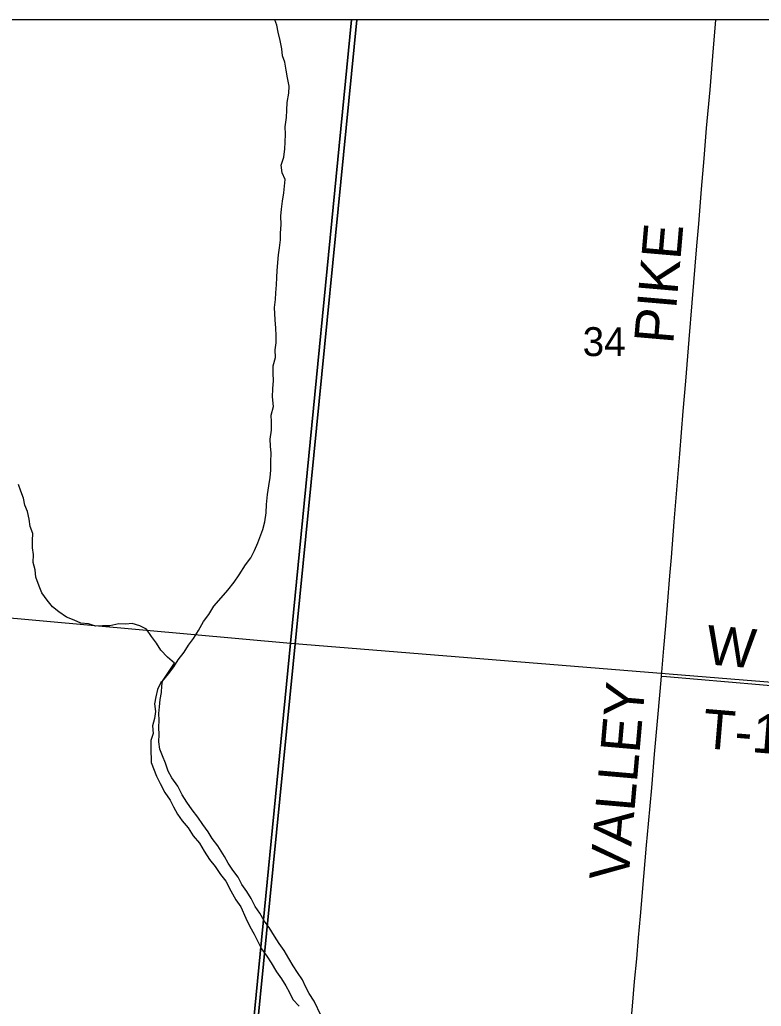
# Model space of a CAD drawing. Extents: x 0 to 1067, y 0 to 440.
# Drawn here: x 799.575 to 800.649, y 356.173 to 357.602 of the extents above; entities that cross this region are included whole.
import ezdxf

# ---------------------------------------------------------------- set-up
doc = ezdxf.new("R2010")
doc.units = 0
for name, color, linetype in [('GM_X_County_Road', 7, 'Continuous'), ('GM_X_County_Road_Text', 7, 'Continuous'), ('GM_X_Major_River', 7, 'Continuous'), ('GM_X_Minor_River', 7, 'Continuous'), ('GM_X_Section', 7, 'Continuous'), ('GM_X_Section_Text', 7, 'Continuous'), ('GM_X_Township_Road', 7, 'Continuous'), ('GM_X_Township_Road_Text', 7, 'Continuous'), ('GM_X_US_Shield', 7, 'Continuous')]:
    doc.layers.add(name, color=color, linetype=linetype)

msp = doc.modelspace()

# ---------------------------------------------------------------- linework, layer by layer
at = {"layer": 'GM_X_County_Road'}
for points in [[(800.5047, 356.6515), (800.5081, 356.6921), (800.5109, 356.7243), (800.5133, 356.754), (800.5169, 356.7967), (800.5191, 356.8234), (800.5231, 356.8748), (800.5312, 356.9734), (800.5363, 357.0349), (800.5401, 357.0786), (800.545, 357.1387), (800.5493, 357.1921), (800.556, 357.2748), (800.5588, 357.3067), (800.5629, 357.3565), (800.5666, 357.4012), (800.5702, 357.4451), (800.5753, 357.5008), (800.5789, 357.5492), (800.5834, 357.6021)], [(800.4588, 356.1306), (800.4626, 356.1733), (800.4659, 356.2092), (800.4689, 356.242), (800.4715, 356.273), (800.4743, 356.3039), (800.4792, 356.3612), (800.4833, 356.4067), (800.4862, 356.4376), (800.4906, 356.4896), (800.4948, 356.5385), (800.499, 356.5862), (800.5028, 356.6289), (800.5047, 356.6515)]]:
    msp.add_lwpolyline(points, dxfattribs=at)
at = {"layer": 'GM_X_Major_River'}
for points in [[(799.7823, 356.6441), (799.7909, 356.6547), (799.7987, 356.6648), (799.8047, 356.6748), (799.8134, 356.686), (799.8198, 356.696), (799.8269, 356.7057), (799.8341, 356.7176), (799.8417, 356.7303), (799.8492, 356.7404), (799.8567, 356.7527), (799.8673, 356.7649), (799.8768, 356.776), (799.8858, 356.7875), (799.893, 356.7979), (799.9021, 356.8124), (799.91, 356.8228), (799.9153, 356.8333), (799.9202, 356.8442), (799.9276, 356.8637), (799.9302, 356.875), (799.9321, 356.8878), (799.9328, 356.8999), (799.9344, 356.9143), (799.9363, 356.9272), (799.9381, 356.9392), (799.9392, 356.9498), (799.9388, 356.9616), (799.9396, 356.9745), (799.9383, 356.9844), (799.9379, 356.9946), (799.9402, 357.0074), (799.9398, 357.0196), (799.9397, 357.0295), (799.9427, 357.0419), (799.9416, 357.0559), (799.9419, 357.0673), (799.9431, 357.0794), (799.9426, 357.0897), (799.9426, 357.101), (799.9456, 357.1127), (799.9455, 357.1241), (799.9469, 357.1339), (799.9469, 357.1449), (799.9461, 357.1555), (799.9453, 357.1673), (799.9443, 357.1851), (799.9458, 357.1968), (799.9464, 357.2063), (799.9472, 357.218), (799.9475, 357.2286), (799.9482, 357.2388), (799.9503, 357.2615), (799.9514, 357.2717), (799.9529, 357.2834), (799.9528, 357.2929), (799.9539, 357.3053), (799.9535, 357.3175), (799.9546, 357.3277), (799.9557, 357.3394), (799.9576, 357.3515), (799.9586, 357.3609), (799.9597, 357.3707), (799.9554, 357.3803), (799.9542, 357.3913), (799.9576, 357.403), (799.9591, 357.4151), (799.9598, 357.4249), (799.9601, 357.4362), (799.9596, 357.4469), (799.9616, 357.4604), (799.9623, 357.471), (799.9626, 357.482), (799.9649, 357.4956), (799.9656, 357.5058), (799.9633, 357.5179), (799.9613, 357.529), (799.9594, 357.5404), (799.9559, 357.55), (799.9547, 357.5599), (799.9527, 357.572), (799.9497, 357.5839), (799.9477, 357.5941), (799.9448, 357.6021)], [(799.7823, 356.6441), (799.7799, 356.6422), (799.775, 356.632), (799.7724, 356.6215), (799.7706, 356.6113), (799.7718, 356.6002), (799.7707, 356.59), (799.7674, 356.5795), (799.7686, 356.5681), (799.7652, 356.5579), (799.7653, 356.5469), (799.7655, 356.5264), (799.7732, 356.5064), (799.7786, 356.496), (799.7854, 356.4829), (799.7934, 356.4716), (799.7981, 356.462), (799.8039, 356.4515), (799.8104, 356.4419), (799.8192, 356.4317), (799.8265, 356.4201), (799.8356, 356.4092), (799.8425, 356.398), (799.8501, 356.386), (799.8582, 356.3755), (799.8662, 356.3642), (799.8739, 356.3545), (799.881, 356.3406), (799.8882, 356.3275), (799.8955, 356.317), (799.903, 356.3008), (799.9087, 356.2889), (799.9149, 356.2777), (799.9202, 356.2672), (799.9256, 356.2564), (799.9333, 356.2459), (799.9394, 356.2363), (799.9474, 356.2231), (799.9543, 356.213), (799.9605, 356.2026), (799.9659, 356.1929), (799.9709, 356.1832), (799.9801, 356.1731)], [(800.0119, 356.1592), (800.0019, 356.1808), (799.9943, 356.1917), (799.9893, 356.2017), (799.985, 356.2113), (799.9777, 356.2222), (799.9712, 356.2319), (799.9651, 356.2423), (799.9582, 356.254), (799.9513, 356.264), (799.9444, 356.2749), (799.9368, 356.2873), (799.9295, 356.297), (799.9233, 356.3078), (799.9164, 356.3179), (799.9107, 356.3291), (799.9042, 356.3395), (799.8972, 356.3496), (799.8915, 356.3601), (799.8838, 356.3702), (799.8773, 356.3806), (799.8719, 356.3903), (799.8624, 356.4054), (799.854, 356.4163), (799.8483, 356.4259), (799.8406, 356.4364), (799.8333, 356.4469), (799.8249, 356.4578), (799.8173, 356.469), (799.8107, 356.4795), (799.8043, 356.4922), (799.7955, 356.5042), (799.7905, 356.5139), (799.7863, 356.5254), (799.782, 356.5358), (799.7782, 356.5457), (799.777, 356.556), (799.7773, 356.567), (799.7768, 356.5769), (799.7771, 356.5876), (799.7766, 356.5971), (799.7777, 356.6069), (799.7788, 356.6175), (799.7806, 356.6277), (799.7812, 356.6372), (799.7823, 356.6441)]]:
    msp.add_lwpolyline(points, dxfattribs=at)
at = {"layer": 'GM_X_Minor_River'}
msp.add_lwpolyline([(799.7823, 356.6441), (799.7997, 356.6701), (799.7893, 356.6787), (799.7797, 356.6892), (799.7732, 356.6989), (799.7663, 356.709), (799.759, 356.7195), (799.7493, 356.7243), (799.7384, 356.7277), (799.7289, 356.7268), (799.719, 356.7271), (799.706, 356.7244), (799.6954, 356.7244), (799.6851, 356.7235), (799.675, 356.7269), (799.664, 356.7279), (799.6543, 356.7324), (799.643, 356.7369), (799.6322, 356.7444), (799.6226, 356.7519), (799.6153, 356.7616), (799.6076, 356.7721), (799.6034, 356.7817), (799.5988, 356.7948), (799.5976, 356.8054), (799.5949, 356.8161), (799.5952, 356.8275), (799.594, 356.837), (799.5939, 356.848), (799.5942, 356.8579), (799.5907, 356.8679), (799.5892, 356.8789), (799.5868, 356.8896), (799.5829, 356.8992), (799.5809, 356.9091), (799.5771, 356.9191), (799.5736, 356.9291)], dxfattribs=at)
at = {"layer": 'GM_X_Section'}
for points in [[(798.9566, 356.7904), (799.9676, 356.6989), (799.8698, 355.7001), (798.8732, 355.7891)], [(800.9985, 356.6154), (800.8971, 355.6038), (799.8698, 355.7001), (799.9676, 356.6989)]]:
    msp.add_lwpolyline(points, close=True, dxfattribs=at)
at = {"layer": 'GM_X_Township_Road'}
for points in [[(799.7017, 353.7093), (799.8752, 355.6984), (799.9856, 356.8149), (800.0635, 357.6021), (798.0401, 357.6021), (798.0401, 353.8616)], [(804.8401, 357.6021), (800.0635, 357.6021), (799.9856, 356.8149), (799.8752, 355.6984), (799.7017, 353.7093)], [(800.5047, 356.6515), (800.5122, 356.6508), (800.6465, 356.6393), (800.7183, 356.6329), (800.8242, 356.6241), (800.8762, 356.6198), (800.9486, 356.6134), (800.9931, 356.6095), (801.0625, 356.6042), (801.1176, 356.5993), (801.1826, 356.5938), (801.2333, 356.5896), (801.3476, 356.5796), (801.428, 356.5736), (801.4645, 356.5703), (801.5246, 356.5652)]]:
    msp.add_lwpolyline(points, dxfattribs=at)
at = {"layer": 'GM_X_US_Shield'}
for points in [[(800.056, 357.6021), (799.0281, 357.6021), (798.9566, 356.7904), (799.9676, 356.6989)], [(801.0038, 357.6021), (800.056, 357.6021), (799.9676, 356.6989), (800.9985, 356.6154), (801.1031, 357.5929)]]:
    msp.add_lwpolyline(points, close=True, dxfattribs=at)

# ---------------------------------------------------------------- texts
at = {"layer": 'GM_X_County_Road_Text'}
for s, rotation, p in [('PIKE', 85.0575, (800.5216, 357.1315)), ('VALLEY', 85.022, (800.4567, 356.3535))]:
    msp.add_text(s, height=0.05682, rotation=rotation, dxfattribs=at).set_placement(p)
at = {"layer": 'GM_X_Section_Text'}
msp.add_text('34', height=0.04186, rotation=0, dxfattribs=at).set_placement((800.3906, 357.1149))
at = {"layer": 'GM_X_Township_Road_Text'}
for s, height, rotation, p in [('W', 0.0568, 354.9366, (800.5676, 356.6688)), ('T-118', 0.05682, 355.2365, (800.5628, 356.5474))]:
    msp.add_text(s, height=height, rotation=rotation, dxfattribs=at).set_placement(p)

doc.saveas('drawing.dxf')
